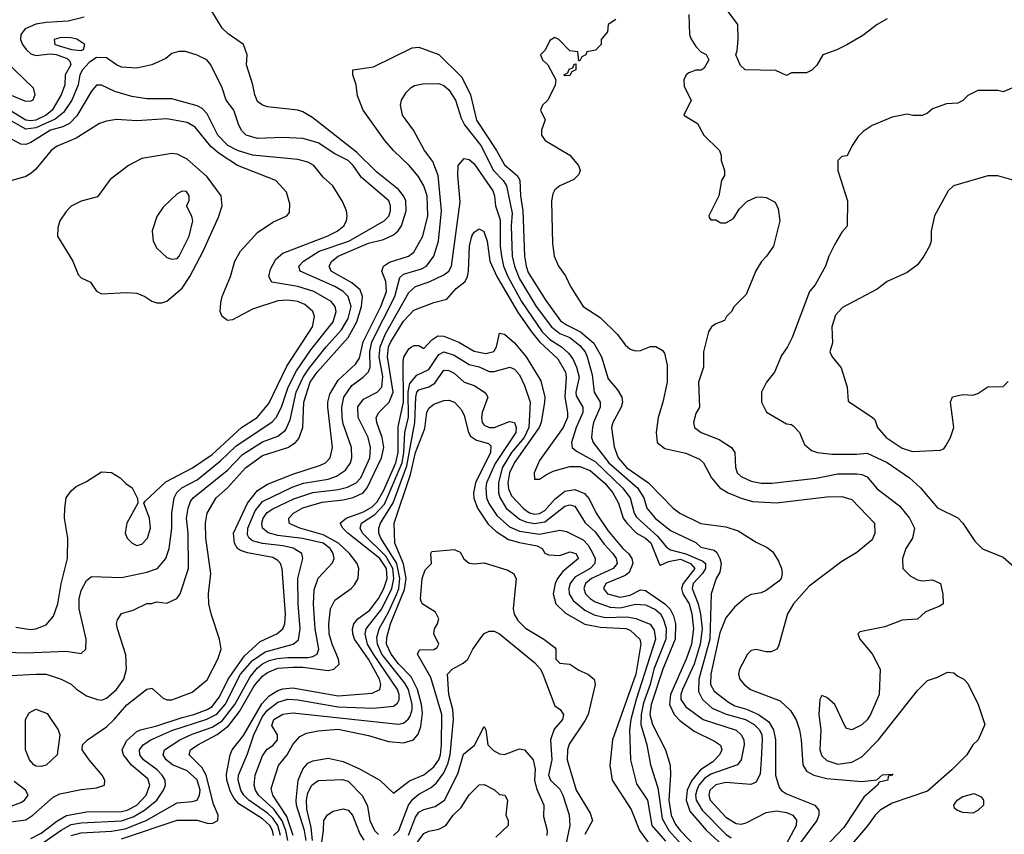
# Model space of a CAD drawing. Header units: inches. Extents: x 1793402 to 1900366, y 320852 to 470679.
# Tile 353 of 604: x 1833305 to 1837215, y 443375 to 446609. Entities that reach past the tile are written whole.
import ezdxf

# ---------------------------------------------------------------- set-up
doc = ezdxf.new("R2010")
doc.units = ezdxf.units.IN
doc.header["$MEASUREMENT"] = 0
doc.layers.add('B8434', color=7, linetype='Continuous')

msp = doc.modelspace()

# ---------------------------------------------------------------- linework, layer by layer
at = {"layer": 'B8434', "color": 4}
for points, elevation in [([(1836750, 446612), (1836710.8, 446590), (1836654, 446546), (1836590, 446509.2), (1836550, 446488.7), (1836494, 446470), (1836471, 446429), (1836451.1, 446408.9), (1836430, 446398), (1836370, 446398), (1836350, 446388), (1836307.3, 446407.3), (1836186, 446410), (1836167.3, 446427.3), (1836148.7, 446470), (1836154.6, 446485.4), (1836159, 446530), (1836157.2, 446590), (1836103.2, 446663.2)], 428), ([(1833267.7, 446632.3), (1833221.1, 446598.9), (1833212, 446588), (1833200.7, 446559.3), (1833197.6, 446530), (1833210, 446490.4), (1833246.7, 446446.7), (1833358.9, 446338.9), (1833366, 446310), (1833357.1, 446290), (1833350, 446285.1), (1833330, 446284.8), (1833250, 446317.7), (1833150, 446322.8), (1833130, 446328.6), (1833040.3, 446380.3), (1833018.4, 446398.4), (1832997.9, 446430), (1832984.1, 446470), (1832978.1, 446610)], 416), ([(1833270, 443424.6), (1833330, 443431.7), (1833358, 443450), (1833437.8, 443522.2), (1833464.9, 443535.1), (1833550, 443552.4), (1833610, 443559.3), (1833642, 443570), (1833644, 443590), (1833632.7, 443610), (1833581.2, 443670), (1833554, 443710), (1833555.3, 443730), (1833574, 443750), (1833650, 443801.6), (1833680.5, 443830), (1833730.9, 443889.1), (1833810, 443950.7), (1833830, 443954.8), (1833874.6, 443914.6), (1833890, 443908.4), (1833910, 443908.7), (1833990, 443938.4), (1834050, 443988.2), (1834092.6, 444070), (1834105.1, 444110), (1834098.4, 444150), (1834065.1, 444250), (1834056.2, 444290), (1834054.5, 444330), (1834064.5, 444410), (1834044.2, 444550), (1834042.9, 444610), (1834049.4, 444650), (1834085.1, 444710), (1834130, 444750.4), (1834201.6, 444830), (1834270, 444878.9), (1834370, 444910.3), (1834400.7, 444930), (1834413.3, 444946.7), (1834429.7, 444990), (1834433.1, 445090), (1834459.3, 445170), (1834486.2, 445210), (1834610, 445347.2), (1834644.4, 445410), (1834663.1, 445470), (1834666.9, 445510), (1834656.8, 445536.8), (1834624.4, 445564.4), (1834542, 445610), (1834534.5, 445630), (1834544.5, 445650), (1834569.4, 445670), (1834690, 445721.5), (1834750, 445735.6), (1834790, 445755.3), (1834808.8, 445771.2), (1834821.1, 445790), (1834839.8, 445850), (1834838.5, 445890), (1834829.7, 445910), (1834810, 445934.3), (1834723.2, 446003.2), (1834642.7, 446082.7), (1834470, 446219.3), (1834430, 446242.7), (1834410, 446249.2), (1834290, 446262.7), (1834270, 446269.2), (1834250, 446284), (1834238.4, 446310), (1834231.6, 446350), (1834206.6, 446430), (1834209.2, 446470), (1834194, 446510), (1834132.9, 446552.9), (1834110, 446575.3), (1834064, 446650)], 424), ([(1835962, 446630), (1835964.7, 446550), (1835970, 446534), (1835990, 446502), (1836010, 446482), (1836031, 446471), (1836042, 446450), (1836023.6, 446416.4), (1836011.1, 446408.9), (1835990, 446408.7), (1835962, 446398), (1835952, 446390), (1835942, 446370), (1835943.6, 446343.6), (1835971.3, 446290), (1835942, 446230), (1835996.9, 446196.9), (1836022, 446150), (1836084.7, 446090), (1836091.3, 446070), (1836091.3, 446050), (1836104.7, 446010), (1836104.7, 445990), (1836092, 445970), (1836082, 445910), (1836042, 445830), (1836043.6, 445823.6), (1836050, 445814), (1836070, 445814), (1836090, 445802), (1836110, 445802), (1836140.2, 445819.8), (1836162.7, 445857.3), (1836192.9, 445887.1), (1836230, 445904.7), (1836250, 445906), (1836270, 445902.8), (1836304.9, 445884.9), (1836317.5, 445857.5), (1836324, 445810), (1836298, 445710), (1836271.3, 445670), (1836250.7, 445649.3), (1836227.9, 445612.1), (1836190, 445518), (1836142, 445470), (1836132, 445450), (1836112, 445430), (1836104.7, 445415.3), (1836070, 445402), (1836052, 445390), (1836041, 445370), (1836021, 445290), (1836021, 445230), (1836001, 445170), (1836004.7, 445070), (1835990, 445046), (1835981, 445010), (1835984.7, 444990), (1836012, 444970), (1836082.8, 444942.8), (1836131.3, 444910), (1836144.7, 444890), (1836147.3, 444832.7), (1836154.8, 444810), (1836170, 444794.8), (1836210, 444776.3), (1836250, 444768.2), (1836291.7, 444768.3), (1836468.1, 444788.1), (1836553.8, 444806.2), (1836630, 444806.4), (1836650, 444803.8), (1836670, 444793.4), (1836710, 444746.8), (1836798.8, 444678.8), (1836838.8, 444630), (1836858.8, 444590), (1836850.8, 444550), (1836824, 444510), (1836810.8, 444470), (1836812, 444430), (1836840.7, 444400.7), (1836870, 444384.7), (1836890, 444381), (1836930, 444384.7), (1836962, 444370), (1836971.6, 444328.4), (1836972, 444290), (1836959.8, 444280.2), (1836902, 444258), (1836870.8, 444229.2), (1836810, 444225.2), (1836741.4, 444198.6), (1836642, 444178), (1836634, 444170), (1836642, 444150), (1836690, 444091.3), (1836722, 444030), (1836718.8, 443930), (1836684, 443850), (1836670.5, 443829.5), (1836650, 443809), (1836610, 443789.2), (1836590, 443795.3), (1836583.2, 443803.2), (1836542, 443890), (1836510, 443918), (1836490, 443926), (1836482, 443910), (1836478.8, 443850), (1836486, 443790), (1836482.8, 443710), (1836490, 443686), (1836510, 443667.3), (1836553.7, 443653.7), (1836610, 443661.6), (1836650, 443682), (1836715.1, 443750), (1836870, 443946), (1836910, 443984.7), (1836950, 443998), (1836990, 444018), (1837015.3, 444015.3), (1837030, 444002), (1837054, 443990), (1837070, 443974), (1837112, 443890), (1837138, 443810), (1837111, 443750), (1837090.7, 443729.3), (1837066, 443690), (1837006.8, 443630), (1836910, 443545.2), (1836770, 443498.4), (1836722.8, 443470), (1836702, 443450), (1836672.4, 443407.6), (1836571, 443290)], 428), ([(1833561, 446619), (1833497.2, 446602.8), (1833410, 446597.8), (1833370, 446590.9), (1833327.6, 446572.4), (1833310.4, 446550), (1833308.8, 446530), (1833317, 446510), (1833330.4, 446490), (1833350, 446474), (1833370, 446467), (1833426, 446474), (1833450, 446470.9), (1833494.4, 446454.4), (1833504.4, 446444.4), (1833508.5, 446430), (1833485.7, 446390), (1833484.2, 446350), (1833470.3, 446310), (1833434, 446250), (1833410.1, 446229.9), (1833370, 446210.6), (1833350, 446207.4), (1833330, 446210.6), (1833264.7, 446250)], 424), ([(1835672, 446610), (1835642, 446590), (1835639.6, 446560.4), (1835614, 446530), (1835614, 446510), (1835591.6, 446488.4), (1835558, 446482), (1835554, 446470), (1835538, 446462), (1835530, 446446), (1835526, 446446), (1835522, 446482), (1835490, 446486), (1835446, 446530), (1835430, 446538), (1835410, 446526), (1835391.6, 446488.4), (1835374, 446470), (1835382, 446450), (1835402, 446430), (1835434, 446370), (1835431.6, 446348.4), (1835402, 446290), (1835382, 446270), (1835374, 446250), (1835391.3, 446211.3), (1835378, 446170), (1835378, 446150), (1835392, 446130), (1835490, 446071.3), (1835524.7, 446030), (1835530.8, 446010), (1835525.4, 445994.6), (1835506, 445974), (1835450, 445949), (1835430, 445934), (1835422.5, 445917.5), (1835417.3, 445890), (1835418, 445830), (1835420.9, 445720.9), (1835428.2, 445670), (1835445.5, 445630), (1835472.3, 445592.3), (1835492.7, 445550), (1835542.4, 445470), (1835610, 445427), (1835679.3, 445359.3), (1835710, 445318), (1835730, 445300.5), (1835750, 445294), (1835770, 445296), (1835810, 445311), (1835831.3, 445311.3), (1835856.9, 445296.9), (1835865.4, 445285.4), (1835876.8, 445236.8), (1835876.3, 445170), (1835859.3, 445090), (1835840.5, 445030), (1835833, 444970), (1835837.3, 444930), (1835867, 444907), (1835950, 444888.4), (1836004.4, 444864.4), (1836020.5, 444850), (1836053, 444790), (1836084.9, 444750), (1836118.8, 444730), (1836170, 444708.7), (1836215.6, 444695.6), (1836310, 444690.3), (1836510, 444714.9), (1836570, 444715.5), (1836610, 444704), (1836699.1, 444610), (1836700.7, 444570), (1836690, 444544), (1836630, 444494), (1836570, 444457.2), (1836440.7, 444359.3), (1836378, 444290), (1836354, 444250), (1836318.8, 444121.2), (1836312, 444110), (1836290, 444099), (1836270, 444099), (1836230, 444109), (1836210, 444104), (1836196, 444090), (1836164, 444030), (1836159.1, 444010), (1836165.5, 443990), (1836182, 443970), (1836207.7, 443950), (1836324.8, 443904.8), (1836365.9, 443865.9), (1836389.2, 443829.2), (1836402, 443790), (1836409.1, 443750), (1836415.3, 443650), (1836430, 443624.9), (1836458.8, 443610), (1836510, 443596.1), (1836650, 443584), (1836708.9, 443591.1), (1836731.3, 443611.3), (1836770, 443614), (1836772, 443610), (1836754, 443606), (1836752, 443590), (1836718, 443582), (1836712, 443570), (1836657.6, 443522.4), (1836578.2, 443401.8), (1836472, 443290)], 424), ([(1833270, 444004.9), (1833370, 444010.4), (1833410.4, 444010.4), (1833470, 443990.6), (1833510.3, 443970.3), (1833530.4, 443950.4), (1833570, 443924), (1833614, 443910), (1833630, 443907.3), (1833650, 443914.8), (1833689.2, 443950), (1833719.3, 443990), (1833729.4, 444030.6), (1833726.8, 444086.8), (1833693.2, 444190), (1833689.2, 444210), (1833693.6, 444226.4), (1833710, 444251.3), (1833755.5, 444264.5), (1833810, 444290.7), (1833829.2, 444290.8), (1833850, 444298), (1833890, 444292), (1833928.9, 444311.1), (1833942, 444330), (1833975.6, 444430), (1833974.7, 444570), (1833968.2, 444630), (1833974.3, 444670), (1833984.2, 444695.8), (1833994, 444710), (1834130, 444820.3), (1834190, 444882.3), (1834270, 444932.9), (1834330, 444955.8), (1834360.4, 444979.6), (1834379.8, 445020.2), (1834403.1, 445130), (1834430.8, 445190), (1834454.2, 445225.8), (1834522.3, 445310), (1834582.8, 445377.2), (1834610, 445423), (1834621, 445470), (1834609.6, 445510), (1834589.6, 445530), (1834557, 445550), (1834419, 445610), (1834413.2, 445630), (1834432.7, 445650), (1834495.1, 445690), (1834612.3, 445730), (1834752.7, 445810), (1834771.1, 445828.9), (1834778.4, 445850), (1834778.4, 445870), (1834771.8, 445890), (1834662.9, 445982.9), (1834629.6, 446030), (1834610, 446049.6), (1834557, 446077), (1834490, 446119.7), (1834430, 446137.6), (1834350, 446141.6), (1834250, 446137), (1834205.2, 446150), (1834187.9, 446167.9), (1834176, 446190), (1834156, 446250), (1834125.2, 446290), (1834110, 446338), (1834064, 446430), (1834048, 446450), (1834010, 446468.7), (1833963.1, 446483.1), (1833936.9, 446483.1), (1833910, 446475.3), (1833885.4, 446454.6), (1833830.6, 446429.4), (1833770, 446417.2), (1833710, 446420.9), (1833690, 446429.4), (1833650, 446457.2), (1833610, 446459.3), (1833580.8, 446439.2), (1833555.3, 446410), (1833543.6, 446390), (1833537.7, 446350), (1833512.9, 446290), (1833479.6, 446240.4), (1833446.1, 446213.9), (1833370, 446179), (1833330, 446174.6), (1833250, 446219.8)], 428), ([(1833350, 443358), (1833390, 443378.6), (1833452.8, 443427.2), (1833490.6, 443449.4), (1833570, 443463.2), (1833710, 443465.6), (1833731.8, 443470), (1833769.9, 443490.1), (1833807.1, 443530), (1833821.7, 443570), (1833814.2, 443594.2), (1833749.2, 443649.2), (1833717.7, 443690), (1833712.6, 443710), (1833730, 443746), (1833770, 443783.1), (1833785.2, 443790), (1833850, 443804.7), (1833950, 443838.9), (1833997, 443850), (1834049.6, 443870), (1834070, 443882.4), (1834099.2, 443920.7), (1834132.7, 443990), (1834197.4, 444082.6), (1834260, 444140), (1834326, 444170), (1834349.7, 444190.3), (1834358, 444210), (1834360.4, 444250), (1834348.1, 444428.1), (1834340.7, 444450), (1834330, 444462), (1834310, 444473), (1834210, 444492.1), (1834181.8, 444501.8), (1834169.8, 444509.8), (1834157.7, 444530), (1834154.8, 444570), (1834209.7, 444690), (1834250, 444740.3), (1834290, 444764.2), (1834390, 444804.9), (1834500.1, 444839.9), (1834519.3, 444850), (1834538.4, 444870), (1834547.8, 444910), (1834528.4, 445070), (1834528.4, 445090), (1834537.4, 445122.6), (1834570, 445178.4), (1834638.2, 445241.8), (1834654.8, 445265.2), (1834669.1, 445330), (1834739.8, 445470), (1834761.4, 445530), (1834759.2, 445570), (1834743.6, 445610), (1834749.4, 445630), (1834773.7, 445646.3), (1834849.8, 445670.2), (1834870, 445685.5), (1834906.6, 445750), (1834926.2, 445830), (1834923.5, 445910), (1834909.8, 445949.8), (1834887.2, 445987.2), (1834851.8, 446030), (1834789.5, 446090), (1834755.1, 446130), (1834669.4, 446250), (1834647.2, 446307.2), (1834640.9, 446350), (1834628, 446390), (1834628, 446410), (1834710, 446422), (1834863.3, 446496.7), (1834890, 446500.5), (1834970, 446470.4), (1835061.2, 446381.2), (1835095.8, 446310), (1835119.5, 446210), (1835198.5, 446090), (1835230, 446032.7), (1835280.4, 445990), (1835291.3, 445971.3), (1835294, 445910), (1835303.6, 445850), (1835310.3, 445669.7), (1835316.1, 445630), (1835325.1, 445605.1), (1835394.4, 445494.4), (1835453.4, 445413.4), (1835476.9, 445396.9), (1835532.2, 445370), (1835585.2, 445325.2), (1835615.6, 445270), (1835642.7, 445182.7), (1835679.3, 445139.3), (1835696.4, 445110), (1835698.4, 445090), (1835694, 445070), (1835660.5, 445010), (1835655.5, 444990), (1835666.4, 444913.6), (1835681.7, 444870), (1835716.9, 444830), (1835802.4, 444770), (1835900.7, 444670), (1835926.8, 444650), (1836010, 444608.4), (1836110, 444595.8), (1836159, 444579), (1836230, 444534.8), (1836273.7, 444513.7), (1836295.5, 444495.5), (1836318.9, 444458.9), (1836330.2, 444430.2), (1836332.9, 444410), (1836328.5, 444390), (1836320, 444380), (1836270, 444342.4), (1836250, 444333.6), (1836210, 444326.6), (1836190, 444316), (1836144.2, 444275.8), (1836110, 444234), (1836085.4, 444174.6), (1836050.2, 444010), (1836049, 443970), (1836063.4, 443943.4), (1836119.4, 443899.4), (1836145.1, 443885.1), (1836191.5, 443871.5), (1836239.3, 443850), (1836280.6, 443820.6), (1836298.5, 443790), (1836306.5, 443750), (1836306, 443610), (1836320.9, 443560.9), (1836330, 443548), (1836350, 443535.8), (1836462.8, 443490), (1836479.3, 443470), (1836478.4, 443450), (1836470.3, 443430), (1836394, 443326)], 416), ([(1833250, 444098), (1833330, 444094.9), (1833490, 444102), (1833550, 444092), (1833568, 444110), (1833568.7, 444150), (1833542, 444270), (1833542, 444310), (1833550, 444342), (1833570, 444382), (1833590, 444398), (1833710, 444394), (1833810, 444414.9), (1833852.7, 444430), (1833885.1, 444470), (1833899.5, 444510), (1833909.6, 444590), (1833909.7, 444650.3), (1833918.7, 444710), (1833928.7, 444731.3), (1833949.8, 444750.2), (1834010, 444781.7), (1834102.4, 444857.6), (1834164.2, 444915.8), (1834307.5, 445012.5), (1834324.2, 445030), (1834344.4, 445070), (1834371.8, 445150), (1834405, 445215), (1834461.7, 445298.3), (1834549.6, 445410), (1834562.4, 445450), (1834557.6, 445470), (1834542, 445490), (1834472.7, 445530), (1834410, 445549.7), (1834306.5, 445566.5), (1834294.5, 445590), (1834301, 445619), (1834322.3, 445657.7), (1834350, 445681.6), (1834526, 445750), (1834566, 445770), (1834592.7, 445790), (1834602.7, 445810), (1834606, 445830), (1834602.7, 445850), (1834586.8, 445886.8), (1834549.4, 445949.4), (1834510, 445984), (1834473.2, 446030), (1834450, 446043.7), (1834410, 446054.5), (1834230, 446071.2), (1834170, 446089.7), (1834132, 446110), (1834091.6, 446150), (1834050, 446235.1), (1834030, 446257), (1834010, 446267.3), (1833910, 446294.5), (1833810, 446295.1), (1833750, 446303.7), (1833683.3, 446323.3), (1833630, 446349.2), (1833610, 446349.2), (1833590, 446325.2), (1833532.4, 446227.6), (1833503.4, 446196.6), (1833477, 446183), (1833428.2, 446170), (1833350, 446121.6), (1833330, 446114), (1833310, 446114.5), (1833270, 446136)], 432), ([(1833370, 443321.5), (1833470, 443391.4), (1833510, 443413.6), (1833550, 443420.7), (1833710, 443428.3), (1833756.2, 443443.8), (1833800.5, 443470), (1833849.8, 443510.2), (1833876.9, 443550), (1833884.2, 443570), (1833882.4, 443590), (1833871.6, 443610), (1833851.6, 443630), (1833797, 443670), (1833782.9, 443690), (1833781.6, 443710), (1833796.2, 443730), (1833826.6, 443750), (1833910, 443786.7), (1834048.4, 443831.6), (1834087.9, 443852.1), (1834121.8, 443890), (1834182.8, 444010), (1834230, 444064.7), (1834280.4, 444099.6), (1834391, 444129), (1834412.9, 444147.1), (1834418.9, 444190), (1834411.1, 444290), (1834409.7, 444390), (1834429.5, 444470), (1834426, 444490), (1834390.8, 444510.8), (1834350, 444520.3), (1834268.9, 444528.9), (1834230, 444539.7), (1834216.2, 444550), (1834210, 444564), (1834211, 444590), (1834240.6, 444659.4), (1834270, 444695.6), (1834387.3, 444752.7), (1834431.7, 444768.3), (1834530, 444785.2), (1834563.7, 444796.3), (1834599.1, 444820.9), (1834618.4, 444850), (1834624.5, 444870), (1834622.9, 444910), (1834590, 445004), (1834585.4, 445030), (1834584, 445070), (1834592.8, 445110), (1834623.6, 445156.4), (1834669.8, 445190.2), (1834690, 445210.8), (1834696.9, 445230), (1834695.9, 445290), (1834703.1, 445330), (1834794.8, 445510), (1834814.5, 445585.5), (1834830, 445598.4), (1834900.4, 445619.6), (1834920.9, 445630), (1834949.5, 445670), (1834967.8, 445730), (1834979.7, 445850), (1834967.6, 445990), (1834946.2, 446046.2), (1834913.2, 446090), (1834869.3, 446170), (1834826, 446230), (1834817.2, 446270), (1834821.2, 446290), (1834840.1, 446319.9), (1834860.2, 446339.8), (1834872.9, 446347.1), (1834905.6, 446354.4), (1834970, 446356.3), (1834990, 446347.7), (1835010, 446330.6), (1835035.8, 446290), (1835058, 446218), (1835071.1, 446191.1), (1835136.5, 446110), (1835187.2, 446010), (1835225.7, 445970), (1835238.3, 445950), (1835261, 445841), (1835257.6, 445790), (1835261.3, 445670), (1835270.2, 445630), (1835290, 445580.4), (1835356.5, 445470), (1835417.4, 445390), (1835450, 445363.2), (1835490, 445347.4), (1835530, 445314.9), (1835550.2, 445290.2), (1835558.9, 445270), (1835578.7, 445198.7), (1835586.4, 445130), (1835610.5, 445090), (1835610.4, 445070), (1835583.7, 445010), (1835579.5, 444990), (1835576.4, 444950), (1835582.4, 444930), (1835645.2, 444850), (1835758.3, 444750), (1835784, 444710), (1835795.8, 444670), (1835828.4, 444630), (1835890, 444581.3), (1835990, 444533.4), (1836010, 444514.8), (1836062.8, 444502.8), (1836073.8, 444493.8), (1836086, 444470), (1836090.7, 444449.3), (1836085.2, 444414.8), (1836071.3, 444390), (1836050.6, 444329.4), (1836045.2, 444150), (1836002.4, 443990), (1836001.2, 443941.2), (1836016.4, 443910), (1836055.1, 443875.1), (1836111.1, 443851.1), (1836187.7, 443830), (1836221.6, 443810), (1836243.1, 443790), (1836251.7, 443770), (1836253.1, 443750), (1836250.3, 443670), (1836245.1, 443614.9), (1836230, 443581.2), (1836208, 443572), (1836110, 443579.7), (1836070, 443571.1), (1836045.3, 443550), (1836042, 443530), (1836047, 443510), (1836110, 443442), (1836150, 443417.6), (1836170, 443415.3), (1836190, 443419.5), (1836270, 443461.6), (1836310, 443468.2), (1836350, 443461.6), (1836376, 443450), (1836390.4, 443430.4), (1836388.2, 443410), (1836347.3, 443332.7)], 412), ([(1837270, 446348), (1837210, 446322), (1837190, 446328), (1837110, 446328), (1837070, 446308), (1837050, 446288), (1837030, 446278), (1836985.4, 446274.6), (1836930, 446255.3), (1836910, 446238), (1836890, 446228.7), (1836851.6, 446228.4), (1836830, 446234), (1836770, 446222), (1836690, 446188.7), (1836655.3, 446164.7), (1836635.3, 446144.7), (1836611.3, 446110), (1836591.1, 446068.9), (1836570, 446066), (1836554, 446050), (1836554, 446010), (1836592, 445890), (1836591.1, 445788.9), (1836570, 445766), (1836542, 445718), (1836518, 445670), (1836504.7, 445630), (1836463.5, 445556.5), (1836441, 445530), (1836372.8, 445347.2), (1836354.8, 445310), (1836330, 445275.3), (1836302.8, 445210), (1836271, 445170), (1836251.3, 445130), (1836251.3, 445090), (1836270.9, 445050.9), (1836350, 445004.7), (1836370, 445002), (1836376.9, 444996.9), (1836402, 444970), (1836422, 444922), (1836450, 444898), (1836474, 444890), (1836530, 444883.8), (1836630, 444883.8), (1836670, 444888), (1836750, 444850.4), (1836838.8, 444790), (1836882.8, 444750), (1836950, 444671), (1837030.5, 444630.5), (1837050.5, 444610.5), (1837098.5, 444538.5), (1837128.1, 444508.1), (1837210, 444474.8), (1837266.4, 444426.4)], 432), ([(1833290, 444197.3), (1833348.3, 444188.3), (1833369.5, 444190.5), (1833410, 444206.8), (1833439.1, 444240.9), (1833457, 444290), (1833469.5, 444369.5), (1833495.6, 444470), (1833496.2, 444550), (1833483.6, 444630), (1833484.5, 444670), (1833489.3, 444710), (1833510, 444738), (1833530, 444756), (1833570, 444774.8), (1833630, 444814), (1833670, 444810.7), (1833704.7, 444790), (1833727.1, 444767.1), (1833752, 444750), (1833772.7, 444707.3), (1833774, 444690), (1833731.3, 444610), (1833724.7, 444570), (1833732, 444550), (1833752, 444530), (1833770, 444521), (1833790, 444526), (1833813.2, 444550), (1833825.2, 444590), (1833821.2, 444630), (1833798, 444690), (1833803.1, 444696.9), (1833885.3, 444774.7), (1833992, 444830), (1834070, 444883.1), (1834185.6, 444990), (1834247.8, 445030), (1834294.6, 445085.4), (1834366.4, 445233.6), (1834467.6, 445390), (1834476.2, 445430), (1834469.4, 445450), (1834438, 445478), (1834410, 445489.6), (1834370, 445495.1), (1834330, 445493.3), (1834230, 445459.3), (1834150, 445417.2), (1834130, 445415.3), (1834108.7, 445430), (1834102, 445450), (1834104.7, 445484.7), (1834109.3, 445510), (1834142.7, 445590), (1834159.5, 445650), (1834182, 445690), (1834250, 445764), (1834310, 445804.7), (1834366, 445830), (1834376.4, 445843.6), (1834378, 445878), (1834364.7, 445924.7), (1834322, 445970), (1834170, 446029.7), (1834097.2, 446077.2), (1834064.9, 446104.9), (1834002.3, 446182.3), (1833970, 446200.5), (1833890, 446215.1), (1833770, 446207.6), (1833690, 446212.3), (1833650, 446206.6), (1833622.8, 446197.2), (1833530, 446138.4), (1833453.8, 446106.2), (1833430, 446089.3), (1833370, 446015.1), (1833350, 445998), (1833330, 445987), (1833270.5, 445969.5)], 436), ([(1833510, 443370.2), (1833550, 443380.2), (1833670, 443387.3), (1833724.2, 443395.8), (1833807.6, 443430), (1833930, 443499.3), (1833990, 443504.4), (1834010, 443510.7), (1834019.7, 443530), (1834022.3, 443550), (1834010, 443591.5), (1833970, 443626.6), (1833912.7, 443650), (1833887.3, 443670), (1833875.1, 443690), (1833880.9, 443710), (1833940.9, 443750), (1833990, 443772.6), (1834070, 443800.2), (1834110, 443824.7), (1834159.3, 443890), (1834219.9, 444000.1), (1834250, 444035.6), (1834270, 444051.3), (1834295.4, 444064.6), (1834327.5, 444072.5), (1834370, 444077.2), (1834450, 444076.9), (1834470, 444080.3), (1834486.6, 444090), (1834493, 444110), (1834478.3, 444190), (1834471.5, 444290), (1834475.3, 444344.7), (1834490, 444391), (1834547.5, 444452.5), (1834553.6, 444470), (1834549.6, 444490), (1834538, 444510), (1834510, 444530.7), (1834428.9, 444548.9), (1834330, 444560.8), (1834292, 444572), (1834269.7, 444590), (1834266.9, 444610), (1834272.8, 444630), (1834288.3, 444651.7), (1834310, 444667.4), (1834393.5, 444706.5), (1834470, 444731.4), (1834570, 444743.2), (1834607.6, 444752.4), (1834642, 444770), (1834660.5, 444790), (1834695.1, 444870), (1834698.9, 444910), (1834689.6, 444950), (1834649.7, 445030), (1834648.3, 445071.7), (1834670, 445102), (1834725.2, 445130), (1834742.9, 445150), (1834747.2, 445192.8), (1834732.5, 445270), (1834736.2, 445310), (1834757.9, 445362.1), (1834850, 445526), (1834877.2, 445550), (1834931.9, 445568.1), (1834990, 445595.8), (1835009.5, 445610), (1835020.5, 445630), (1835053.8, 445886.2), (1835045.1, 445990), (1835047, 446030), (1835070, 446057.3), (1835090, 446053.4), (1835110, 446037.1), (1835183.8, 445930), (1835190.4, 445910), (1835194.9, 445870), (1835213.7, 445813.7), (1835213.8, 445710), (1835218, 445670), (1835226.9, 445630), (1835243.9, 445590), (1835297.6, 445490), (1835380.2, 445370), (1835410, 445339.6), (1835457.1, 445310), (1835485.2, 445285.2), (1835502.4, 445262.4), (1835516.9, 445230), (1835526.5, 445190), (1835513.4, 445130), (1835515.1, 445115.1), (1835541.6, 445070), (1835542, 445050), (1835514.6, 444990), (1835496.3, 444930), (1835498.8, 444910), (1835515.8, 444895.8), (1835590, 444854.9), (1835699.6, 444750), (1835728.9, 444710), (1835744.9, 444650), (1835754, 444634), (1835838.1, 444558.1), (1835874.1, 444514.1), (1835890, 444504.2), (1835950, 444488.1), (1836018.5, 444458.5), (1836028.9, 444450), (1836029.2, 444430), (1836017.3, 444410), (1835979.1, 444370), (1835975.2, 444350), (1835999.3, 444290), (1836008.6, 444248.6), (1836015, 444190), (1836007.6, 444130), (1835983.2, 444050), (1835936.9, 443950), (1835930.3, 443930), (1835930.4, 443910), (1835950, 443880.4), (1836019.1, 443830), (1836150, 443788.4), (1836170.4, 443770), (1836180.4, 443750), (1836182.4, 443730), (1836170.4, 443670), (1836156.3, 443650), (1836050, 443612.8), (1836024.1, 443595.9), (1836002.8, 443570), (1835993.6, 443550), (1835989.2, 443530), (1835991.4, 443510), (1836014.9, 443470), (1836110, 443374.9), (1836130, 443361.1)], 408), ([(1837254, 445970), (1837190, 445988.7), (1837150, 445988.7), (1837014, 445950), (1836992, 445930), (1836938, 445830), (1836924.7, 445770), (1836924.7, 445730), (1836918, 445710), (1836896, 445670), (1836870, 445635.3), (1836830, 445605.2), (1836750.6, 445569.4), (1836710, 445539), (1836573.2, 445466.8), (1836544.7, 445435.3), (1836530.5, 445390), (1836533.4, 445326.6), (1836522, 445290), (1836531.3, 445270), (1836567.1, 445227.1), (1836590.7, 445150), (1836594.8, 445094.8), (1836692, 445030), (1836701, 445021), (1836711.3, 444990), (1836746, 444950), (1836810, 444907.7), (1836850, 444894.8), (1836960.4, 444899.6), (1836974.6, 444905.4), (1836983.1, 444916.9), (1837002, 444950), (1837015.3, 444990), (1837002, 445090), (1837010, 445111.3), (1837050, 445121), (1837090, 445118), (1837110, 445124.7), (1837150, 445151.3), (1837210, 445152), (1837230, 445172)], 436), ([(1833710, 443356.3), (1833930, 443430.3), (1834010, 443430.3), (1834050, 443418.4), (1834070, 443417.1), (1834092, 443430), (1834093.3, 443450), (1834074.8, 443494.8), (1834045.3, 443610), (1834030, 443638.7), (1833978, 443690), (1833983.7, 443710), (1834012.3, 443730), (1834090, 443770.2), (1834134.8, 443805.2), (1834177.8, 443862.2), (1834236.4, 443963.6), (1834270, 444002.7), (1834290, 444017.3), (1834330, 444034.2), (1834390, 444038.8), (1834430, 444038.4), (1834530, 444024.6), (1834553.2, 444030), (1834574, 444050), (1834571.6, 444070), (1834545.7, 444130), (1834534.8, 444170), (1834532.3, 444210), (1834538.9, 444270), (1834556.4, 444303.6), (1834621.2, 444350), (1834634.9, 444365.1), (1834649.3, 444390), (1834652, 444430), (1834645.1, 444450), (1834615.4, 444490), (1834570.9, 444530), (1834510, 444563.2), (1834417.2, 444590), (1834384.4, 444604.4), (1834376, 444610), (1834374.5, 444630), (1834392.3, 444650), (1834430, 444670.2), (1834506.3, 444693.7), (1834590, 444702.2), (1834630, 444711.3), (1834669.6, 444730), (1834685.1, 444750), (1834741.4, 444870), (1834750.7, 444910), (1834745.3, 444950), (1834724, 445010), (1834721.3, 445030), (1834731.3, 445050), (1834772.1, 445090), (1834788.9, 445130), (1834766, 445270), (1834770.5, 445309.5), (1834778.5, 445330), (1834830, 445412), (1834870, 445455.8), (1834950, 445486), (1835001.2, 445498.8), (1835038.9, 445541.1), (1835074, 445570), (1835084.2, 445590), (1835088, 445610), (1835091.3, 445710), (1835100.5, 445750), (1835110, 445764.9), (1835130, 445778.8), (1835148, 445768), (1835162, 445730), (1835172.7, 445650), (1835199.6, 445590), (1835285.3, 445445.3), (1835337.2, 445370), (1835370, 445330.2), (1835442.9, 445262.9), (1835472.7, 445210), (1835475.2, 445190), (1835470.2, 445110), (1835480.9, 445050), (1835480.2, 445030), (1835464, 444990), (1835370, 444859), (1835348.2, 444810), (1835350, 444784.7), (1835370, 444784), (1835396.6, 444803.4), (1835424.2, 444815.8), (1835490, 444835.2), (1835530, 444834.9), (1835570, 444818.5), (1835628.6, 444768.6), (1835660.9, 444730), (1835683.6, 444690), (1835702, 444630), (1835716, 444610), (1835754, 444570), (1835790.1, 444550.1), (1835811.9, 444531.9), (1835846.2, 444446.2), (1835850, 444442.8), (1835881.7, 444458.3), (1835930, 444466.4), (1835968.9, 444450), (1835985.8, 444430), (1835940.2, 444370), (1835933.2, 444350), (1835939.1, 444330), (1835963.8, 444290), (1835975, 444250), (1835980.6, 444190), (1835972.8, 444130), (1835951.2, 444070), (1835889.3, 443930), (1835886, 443890), (1835904.6, 443850), (1835927.1, 443827.1), (1835983.9, 443783.9), (1836064.9, 443744.9), (1836088, 443728), (1836093, 443710), (1836083.8, 443690), (1836057.3, 443662.7), (1836009.4, 443630.6), (1835973.2, 443586.8), (1835955.4, 443550), (1835952, 443510), (1835966.7, 443466.7), (1836030.9, 443390.9), (1836110, 443318.9)], 404), ([(1834312.9, 443370), (1834309, 443390), (1834298, 443410), (1834270, 443436.2), (1834176, 443496), (1834156.6, 443516.6), (1834142.8, 443542.8), (1834127.8, 443590), (1834126.3, 443613.7), (1834140.7, 443690), (1834149.6, 443710), (1834193.6, 443766.4), (1834267, 443893), (1834295.8, 443924.2), (1834330, 443945.8), (1834350, 443952.3), (1834390, 443955.5), (1834570, 443923.9), (1834704.4, 443935.6), (1834736, 443950), (1834739.6, 443970), (1834734, 443990), (1834689.8, 444070), (1834634.2, 444150), (1834627.6, 444170), (1834627.4, 444190), (1834632.8, 444210), (1834647.8, 444230), (1834695.6, 444264.4), (1834730, 444310.3), (1834750.7, 444350), (1834764.8, 444390), (1834761.7, 444430), (1834735, 444470), (1834608.4, 444570), (1834588, 444590), (1834578.4, 444610), (1834602, 444630), (1834670, 444654.8), (1834705.1, 444674.9), (1834725, 444695), (1834750, 444738), (1834798.8, 444850), (1834808.6, 444890), (1834808.1, 444991.9), (1834829.9, 445090.1), (1834827.9, 445250), (1834831.1, 445268.9), (1834850, 445302), (1834861.2, 445310), (1834870, 445314.9), (1834890, 445314.8), (1834910, 445304), (1834942, 445338), (1834966.3, 445353.7), (1834990, 445352.9), (1835049.2, 445329.2), (1835110, 445293.4), (1835155.8, 445284.2), (1835187.8, 445292.2), (1835198.4, 445310), (1835210, 445364.7), (1835230, 445360.7), (1835270, 445325.5), (1835317, 445270), (1835375.2, 445175.2), (1835390.2, 445110.2), (1835389.1, 445090), (1835376.1, 445010), (1835368.1, 444990), (1835270, 444851.1), (1835250.2, 444810), (1835243.2, 444770), (1835246.2, 444746.2), (1835258, 444718), (1835306.8, 444666.8), (1835330, 444651.3), (1835350, 444645.6), (1835370, 444648.3), (1835390, 444660.2), (1835430, 444704.6), (1835470, 444737.4), (1835510, 444743.1), (1835548.1, 444728.1), (1835566.2, 444706.2), (1835594.6, 444650), (1835641.4, 444581.4), (1835700.3, 444510), (1835723.1, 444490), (1835736, 444470), (1835739.6, 444450), (1835725.7, 444414.3), (1835710, 444402), (1835633, 444370), (1835623, 444350), (1835639.1, 444330), (1835690, 444315.6), (1835730, 444324), (1835770, 444345.7), (1835790, 444342.6), (1835867.2, 444290), (1835887.9, 444267.9), (1835902.2, 444242.2), (1835909.3, 444210), (1835908.4, 444150), (1835858.8, 444030), (1835812.7, 443890), (1835807.3, 443850), (1835818.3, 443810), (1835870.4, 443710), (1835888.5, 443648.5), (1835890.3, 443610.3), (1835883.2, 443510), (1835892, 443450), (1835910, 443413.7), (1835928.9, 443388.9), (1836022.7, 443290)], 396), ([(1834341.5, 443370), (1834330, 443409.7), (1834310, 443439.3), (1834290, 443458.4), (1834215.8, 443510), (1834195.1, 443530), (1834183.1, 443550), (1834172.4, 443590), (1834174, 443610), (1834210, 443694), (1834235.1, 443770), (1834270, 443842), (1834290, 443867.6), (1834330, 443899.6), (1834370, 443911.3), (1834410, 443909), (1834570, 443880.2), (1834710, 443875.6), (1834790, 443883.1), (1834805.3, 443894.7), (1834812.1, 443907.9), (1834812.3, 443930), (1834806, 443950), (1834709.9, 444089.9), (1834687, 444130), (1834677.3, 444170), (1834681.1, 444190), (1834743.1, 444270), (1834783.7, 444350), (1834791.6, 444390), (1834787.5, 444430), (1834759.1, 444479.1), (1834666.6, 444570), (1834657.6, 444590), (1834662.9, 444610), (1834715.3, 444644.7), (1834754.3, 444685.7), (1834823.6, 444850), (1834830.5, 444890.5), (1834834.7, 444970), (1834849.2, 445030.8), (1834848.5, 445131.5), (1834855, 445165), (1834882.4, 445197.6), (1834930, 445219.5), (1834970, 445279.3), (1834990, 445290.4), (1835030, 445277), (1835090, 445239.5), (1835130, 445230.3), (1835170, 445212.4), (1835190, 445212.7), (1835252, 445230), (1835270, 445221), (1835290, 445198.8), (1835310, 445156), (1835332, 445090), (1835327.1, 444990), (1835308.3, 444950), (1835258.8, 444890), (1835220.6, 444830), (1835206, 444770), (1835206.9, 444730), (1835212, 444712), (1835236.5, 444670), (1835290, 444626.3), (1835315.2, 444615.2), (1835350, 444608.2), (1835390, 444614.7), (1835470, 444678), (1835490, 444683.1), (1835510, 444677.1), (1835551.4, 444611.4), (1835590, 444575.8), (1835626.5, 444526.5), (1835661.1, 444490), (1835673.4, 444470), (1835677.6, 444450), (1835661.6, 444430), (1835576.4, 444390), (1835552.2, 444370), (1835545.7, 444350), (1835552, 444330), (1835570, 444310.4), (1835590, 444297.4), (1835650, 444276.9), (1835690, 444274), (1835750, 444287.7), (1835790, 444286), (1835830, 444267.2), (1835849.3, 444249.3), (1835860.9, 444230), (1835872.9, 444192.9), (1835871.1, 444150), (1835823, 444030), (1835808.5, 443970), (1835782.8, 443897.2), (1835772.6, 443850), (1835771.3, 443810), (1835795.3, 443730), (1835810.4, 443650), (1835839.1, 443559.1), (1835857.1, 443437.1), (1835883.2, 443390), (1835954.3, 443310)], 392), ([(1834369.8, 443350.2), (1834362.4, 443390), (1834348.1, 443428.1), (1834314.3, 443474.3), (1834254, 443530), (1834241.1, 443550), (1834236.3, 443570), (1834240.5, 443610), (1834270, 443686.8), (1834287.5, 443712.5), (1834310, 443726.8), (1834329.2, 443750), (1834329.2, 443770), (1834306.3, 443806.3), (1834315.1, 443830), (1834350, 443852), (1834390, 443857), (1834810, 443812.2), (1834830, 443816.4), (1834848.5, 443831.5), (1834855.8, 443844.2), (1834864.4, 443870), (1834863.9, 443890), (1834848.8, 443950), (1834834.8, 443974.8), (1834743.5, 444090), (1834726, 444130), (1834724.1, 444155.9), (1834732.8, 444190), (1834770, 444256), (1834803.2, 444330), (1834811, 444350), (1834815.2, 444390), (1834803.4, 444450), (1834739.1, 444550), (1834731.2, 444570), (1834731.2, 444590), (1834737.7, 444610), (1834788.8, 444691.2), (1834842.2, 444837.8), (1834875, 445010), (1834878, 445110), (1834883, 445130), (1834890, 445139.3), (1834930, 445151.8), (1834954.1, 445165.9), (1834990, 445217.1), (1835010, 445216.4), (1835030, 445206), (1835070, 445170.4), (1835110, 445156.4), (1835150.8, 445130), (1835159.5, 445119.5), (1835164.9, 445110), (1835141.3, 445050), (1835139.5, 445030), (1835142.4, 445010), (1835150, 444999.1), (1835170, 444990.4), (1835190, 444990.4), (1835250, 445014), (1835270.4, 445010), (1835276.4, 444990), (1835276, 444970), (1835193.7, 444846.3), (1835159.6, 444770), (1835156.5, 444750), (1835159.6, 444710), (1835168.3, 444688.3), (1835200.4, 444640.4), (1835250, 444595.6), (1835290, 444578.6), (1835370, 444566.9), (1835450, 444582.4), (1835476.7, 444576.7), (1835543.4, 444543.4), (1835562.6, 444522.6), (1835581.7, 444490), (1835590.4, 444470), (1835588.7, 444450), (1835570.4, 444430), (1835510, 444395.8), (1835491.7, 444370), (1835486, 444350), (1835487.2, 444330), (1835502.6, 444302.6), (1835550, 444264.2), (1835586.5, 444246.5), (1835630, 444235.8), (1835717.4, 444237.4), (1835751.7, 444231.7), (1835808.9, 444208.9), (1835824.5, 444184.5), (1835830.2, 444150), (1835752.8, 443910), (1835732.3, 443830), (1835726.3, 443790), (1835730.4, 443670), (1835754.4, 443574.4), (1835798.7, 443510), (1835816, 443410), (1835870, 443346.7)], 388), ([(1834391.7, 443370), (1834365.8, 443445.8), (1834310.9, 443530), (1834304, 443556), (1834332.8, 443647.2), (1834367.1, 443690), (1834390, 443730.5), (1834417.7, 443762.3), (1834444.4, 443775.6), (1834490, 443785.3), (1834570, 443791.5), (1834690, 443767.2), (1834770, 443743.1), (1834830, 443738.4), (1834869.7, 443750.3), (1834887.3, 443772.7), (1834897.6, 443802.4), (1834904.2, 443855.8), (1834901.5, 443890), (1834885.5, 443950), (1834859.3, 443999.3), (1834810, 444050.9), (1834780.8, 444090), (1834762.2, 444130), (1834763.4, 444156.6), (1834778, 444210), (1834833.4, 444346.6), (1834839.9, 444390), (1834828.9, 444448.9), (1834795.6, 444530), (1834792.8, 444610), (1834857.4, 444802.6), (1834876.8, 444890), (1834914.3, 444985.7), (1834921.6, 445050), (1834930, 445066.8), (1834950, 445082), (1834990, 445097.3), (1835010, 445098.8), (1835031.3, 445090), (1835059.3, 445059.3), (1835070, 445038), (1835087.2, 444970), (1835095.4, 444955.4), (1835119.6, 444939.6), (1835166.7, 444926.7), (1835176.5, 444916.5), (1835174.6, 444890), (1835114.9, 444770), (1835107.7, 444730), (1835109.2, 444709.2), (1835122.7, 444670), (1835165.8, 444605.8), (1835197, 444577), (1835245.7, 444545.7), (1835290, 444532.6), (1835359.9, 444519.9), (1835380.7, 444510), (1835390.4, 444490.4), (1835404.6, 444484.6), (1835450, 444482), (1835490, 444495.8), (1835513.4, 444490), (1835524, 444470), (1835462.4, 444417.6), (1835441.1, 444390), (1835431.8, 444370), (1835423.7, 444330), (1835434.9, 444290), (1835473.2, 444253.2), (1835549.4, 444209.4), (1835610, 444196.5), (1835712, 444192), (1835730, 444185.3), (1835768, 444150), (1835772, 444130), (1835752, 444010), (1835659.5, 443750), (1835648.3, 443648.3), (1835658, 443590), (1835733.3, 443473.3), (1835766.7, 443390), (1835810.5, 443330)], 384), ([(1834443.4, 443350), (1834436.7, 443390), (1834404.8, 443490), (1834402.8, 443510), (1834411.1, 443590), (1834430, 443633.4), (1834450, 443657.6), (1834470, 443666.7), (1834530, 443677), (1834590, 443663.7), (1834654.8, 443634.8), (1834734.8, 443590), (1834790, 443538), (1834853.4, 443586.6), (1834910, 443610.3), (1834950, 443642), (1834969.7, 443670), (1834975.8, 443690), (1834980.8, 443730), (1834981.8, 443850), (1834937.7, 443997.7), (1834885.1, 444090), (1834892.9, 444107.1), (1834950, 444108.4), (1834963.2, 444116.8), (1834969.3, 444130), (1834949.6, 444170), (1834952.3, 444190), (1834964.5, 444210), (1834969.6, 444230), (1834957, 444257), (1834903.7, 444290), (1834899.6, 444299.6), (1834896.9, 444310), (1834903.1, 444390), (1834915.3, 444424.7), (1834941.2, 444450), (1834938, 444490), (1834942, 444498), (1835030, 444504.9), (1835054.4, 444494.4), (1835068.5, 444468.5), (1835090, 444450.6), (1835110, 444448.2), (1835150, 444453), (1835243.4, 444423.4), (1835266.8, 444410), (1835276.3, 444390), (1835264.4, 444270), (1835268.7, 444248.7), (1835282.9, 444222.9), (1835313.5, 444193.5), (1835386, 444150), (1835430, 444116), (1835434.8, 444110), (1835434, 444070), (1835450, 444054), (1835490, 444050.7), (1835526, 444026), (1835561, 444010), (1835586.8, 443990), (1835590.4, 443970), (1835562.6, 443850), (1835550, 443824.5), (1835487.7, 443732.3), (1835480.3, 443710), (1835479.5, 443670), (1835515.3, 443550), (1835570, 443458.8), (1835579.3, 443430), (1835550, 443374)], 376), ([(1834790, 443370.4), (1834811.1, 443390), (1834849.7, 443490), (1834866, 443514), (1834890, 443534.4), (1834939.8, 443560.2), (1834961.1, 443578.9), (1834990, 443619.3), (1835005.9, 443654.1), (1835014.6, 443690), (1835028.6, 443830), (1835025.7, 443870), (1835009.7, 443930.3), (1835004, 444010), (1835022, 444030), (1835066.2, 444053.8), (1835085.2, 444070), (1835104.5, 444110), (1835140.1, 444159.9), (1835150, 444171.3), (1835170, 444181), (1835190, 444181), (1835210, 444170.7), (1835350, 444056.3), (1835373, 444030), (1835383, 444010), (1835430, 443884.7), (1835451.3, 443870), (1835464.7, 443850), (1835461, 443830), (1835428.2, 443791.8), (1835413, 443750), (1835418.7, 443670), (1835405.3, 443610), (1835413.4, 443590), (1835450, 443553.4), (1835462, 443530), (1835487.7, 443452.3), (1835490.4, 443410), (1835473.7, 443333.7)], 372), ([(1834849.1, 443370.9), (1834876.8, 443443.2), (1834890, 443462.4), (1834910, 443473.7), (1834955.2, 443484.8), (1834992, 443510), (1835044.8, 443615.2), (1835067.1, 443692.9), (1835111.5, 443728.5), (1835150, 443802), (1835156, 443790), (1835164.9, 443730), (1835186.7, 443706.7), (1835210, 443693.7), (1835230, 443691.8), (1835290, 443714), (1835310, 443710.5), (1835344.9, 443670), (1835352.9, 443632.9), (1835349, 443589), (1835356.9, 443556.9), (1835386, 443490), (1835385.8, 443445.8), (1835399.3, 443390), (1835398, 443370)], 368), ([(1833210, 443463.7), (1833310, 443500.7), (1833324, 443510), (1833339, 443530), (1833329, 443550), (1833283.8, 443583.8)], 428), ([(1834468, 443350), (1834462.1, 443402.1), (1834445.1, 443474.9), (1834444.2, 443510), (1834450, 443538.8), (1834465.6, 443570), (1834490, 443588), (1834587.5, 443592.5), (1834610, 443585.5), (1834667, 443527), (1834685.8, 443485.9), (1834696, 443430), (1834714.4, 443390), (1834730, 443374.4)], 372), ([(1834872.5, 443327.5), (1834910, 443377.3), (1834930, 443387.3), (1834970, 443394.9), (1834998, 443410), (1835027, 443450), (1835058.8, 443481.2), (1835090, 443531), (1835130, 443571.3), (1835150, 443572), (1835190.8, 443550.8), (1835210, 443532), (1835232, 443530), (1835242, 443510), (1835236, 443450), (1835244.7, 443430), (1835244.7, 443410), (1835196.5, 443363.5)], 364), ([(1834495.1, 443270), (1834512.3, 443390), (1834513.2, 443430), (1834527.5, 443452.5), (1834550, 443466.8), (1834590, 443475.5), (1834610.3, 443470.3), (1834627.3, 443450), (1834656.3, 443376.3), (1834671.4, 443351.4)], 368)]:
    msp.add_lwpolyline(points, dxfattribs=dict(at, elevation=elevation))
for points, elevation in [([(1833470, 446538), (1833442, 446530), (1833444.7, 446510), (1833511.3, 446490), (1833550, 446486.7), (1833559, 446490), (1833564, 446510), (1833531.7, 446531.7), (1833510, 446537)], 428), ([(1835470, 446386), (1835466, 446390), (1835482, 446398), (1835487.3, 446412.7), (1835502, 446418), (1835507.3, 446432.7), (1835514, 446434), (1835514, 446410), (1835498, 446402), (1835490, 446388)], 424), ([(1833910, 446077.6), (1833790, 446058), (1833738, 446030), (1833665.2, 445974.8), (1833613.7, 445906.3), (1833550, 445888.7), (1833510, 445868), (1833490, 445848), (1833464.7, 445810), (1833456.9, 445783.1), (1833456, 445750), (1833516, 445650), (1833536.9, 445596.9), (1833550, 445584.7), (1833586.4, 445566.4), (1833610, 445531.3), (1833630, 445521), (1833730, 445526), (1833770, 445522.8), (1833802, 445510), (1833830, 445491.3), (1833850, 445484.7), (1833870, 445484.7), (1833890, 445491), (1833950, 445543), (1833981.6, 445590), (1834033.3, 445690), (1834094.5, 445825.5), (1834109.6, 445870), (1834105.1, 445910), (1834050, 445985.6), (1833970, 446055.6), (1833930, 446075.6)], 444), ([(1833950, 445928), (1833930, 445918), (1833875.3, 445864.7), (1833850, 445828), (1833831.1, 445771.1), (1833836, 445730), (1833850, 445702), (1833890, 445664.7), (1833910, 445658), (1833930, 445661), (1833939, 445670), (1833978, 445750), (1833993.2, 445810), (1833988.9, 445828.9), (1833968, 445870), (1833978, 445890), (1833978, 445910), (1833967.3, 445927.3)], 448), ([(1833390, 443644), (1833370, 443645.2), (1833362, 443650), (1833344, 443670), (1833329, 443710), (1833328.7, 443830), (1833343.1, 443856.9), (1833368.9, 443871.1), (1833414.4, 443854.4), (1833458, 443790), (1833464.7, 443770), (1833454, 443690), (1833410, 443649)], 424), ([(1837090, 443459), (1837050, 443461.2), (1837026, 443470), (1837018, 443478), (1837015.3, 443490), (1837028, 443510), (1837050, 443524.7), (1837096, 443536), (1837123.6, 443523.6), (1837132, 443510), (1837132, 443490), (1837110, 443468.7)], 428)]:
    msp.add_lwpolyline(points, close=True, dxfattribs=dict(at, elevation=elevation))

doc.saveas('drawing.dxf')
